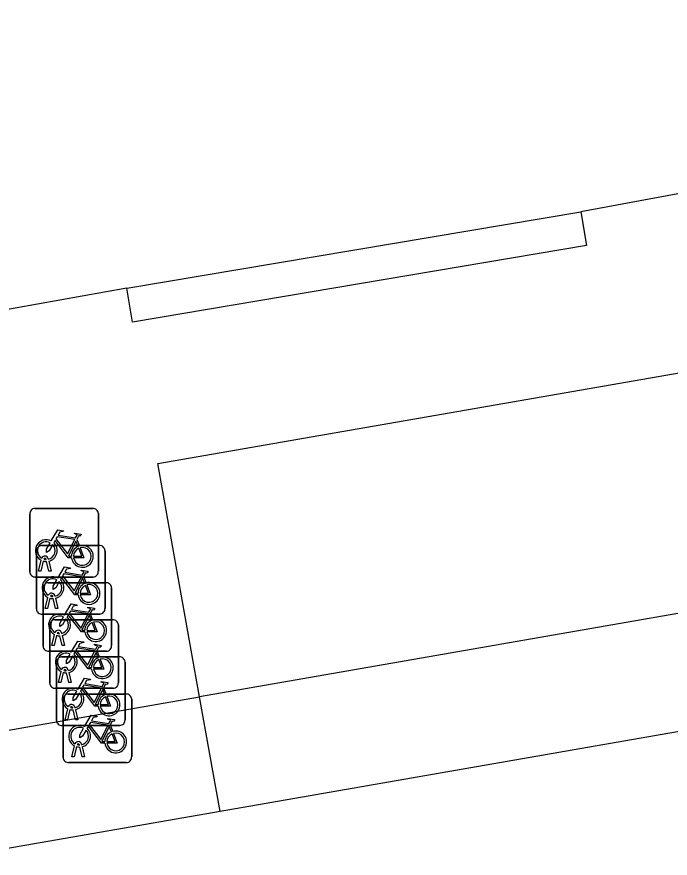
# Model space of a CAD drawing. Extents: x 162880 to 165536, y 384011 to 385179.
# Drawn here: x 164349.45 to 164358.97, y 384942.87 to 384955.14 of the extents above; entities that cross this region are included whole.
import ezdxf

# ---------------------------------------------------------------- set-up
doc = ezdxf.new("R2010")
doc.units = 0
for name, color, linetype in [('IMGEO_Fietsenrek', 7, 'Continuous'), ('IMGEO_Pand', 7, 'Continuous'), ('IMGEO_Rijbaan_lokaal_open', 7, 'Continuous'), ('IMGEO_Voetpad_open', 7, 'Continuous')]:
    doc.layers.add(name, color=color, linetype=linetype)

msp = doc.modelspace()

# ---------------------------------------------------------------- linework, layer by layer
at = {"layer": 'IMGEO_Fietsenrek'}
for p, q in [((164349.711, 384947.969), (164350.552, 384947.969)), ((164350.552, 384947.969), (164349.711, 384947.969)), ((164349.636, 384947.044), (164349.636, 384947.885)), ((164349.636, 384947.885), (164349.636, 384947.044)), ((164350.636, 384947.894), (164350.636, 384947.053)), ((164350.636, 384947.053), (164350.636, 384947.894)), ((164350.323, 384947.518), (164350.359, 384947.423)), ((164349.733, 384946.503), (164349.733, 384947.344)), ((164349.733, 384947.344), (164349.733, 384946.503)), ((164349.808, 384947.428), (164350.649, 384947.428)), ((164350.649, 384947.428), (164349.808, 384947.428)), ((164350.733, 384947.353), (164350.733, 384946.512)), ((164350.733, 384946.512), (164350.733, 384947.353)), ((164349.763, 384947.053), (164349.802, 384947.213)), ((164349.832, 384947.201), (164349.797, 384947.053)), ((164349.874, 384947.225), (164349.873, 384947.229)), ((164349.915, 384947.053), (164349.881, 384947.195)), ((164349.905, 384947.236), (164349.906, 384947.229)), ((164349.913, 384947.199), (164349.948, 384947.053)), ((164350.561, 384946.969), (164349.72, 384946.969)), ((164349.72, 384946.969), (164350.561, 384946.969)), ((164349.797, 384947.053), (164349.763, 384947.053)), ((164349.948, 384947.053), (164349.915, 384947.053)), ((164350.42, 384946.977), (164350.456, 384946.882)), ((164349.905, 384946.886), (164350.746, 384946.886)), ((164350.746, 384946.886), (164349.905, 384946.886)), ((164349.83, 384945.961), (164349.83, 384946.802)), ((164349.83, 384946.802), (164349.83, 384945.961)), ((164350.83, 384946.811), (164350.83, 384945.97)), ((164350.83, 384945.97), (164350.83, 384946.811)), ((164349.86, 384946.512), (164349.899, 384946.672)), ((164349.929, 384946.66), (164349.894, 384946.512)), ((164349.971, 384946.684), (164349.97, 384946.688)), ((164350.012, 384946.512), (164349.978, 384946.654)), ((164350.002, 384946.695), (164350.003, 384946.688)), ((164350.01, 384946.658), (164350.045, 384946.512)), ((164349.894, 384946.512), (164349.86, 384946.512)), ((164350.045, 384946.512), (164350.012, 384946.512)), ((164350.658, 384946.428), (164349.817, 384946.428)), ((164349.817, 384946.428), (164350.658, 384946.428)), ((164350.003, 384946.345), (164350.844, 384946.345)), ((164350.844, 384946.345), (164350.003, 384946.345)), ((164350.517, 384946.435), (164350.553, 384946.34)), ((164349.928, 384945.42), (164349.928, 384946.261)), ((164349.928, 384946.261), (164349.928, 384945.42)), ((164350.928, 384946.27), (164350.928, 384945.429)), ((164350.928, 384945.429), (164350.928, 384946.27)), ((164349.957, 384945.97), (164349.996, 384946.13)), ((164350.026, 384946.118), (164349.991, 384945.97)), ((164350.068, 384946.142), (164350.067, 384946.146)), ((164350.109, 384945.97), (164350.075, 384946.112)), ((164350.099, 384946.153), (164350.1, 384946.146)), ((164350.107, 384946.116), (164350.142, 384945.97)), ((164349.991, 384945.97), (164349.957, 384945.97)), ((164350.142, 384945.97), (164350.109, 384945.97)), ((164350.755, 384945.886), (164349.914, 384945.886)), ((164349.914, 384945.886), (164350.755, 384945.886)), ((164350.615, 384945.894), (164350.651, 384945.799)), ((164350.025, 384944.878), (164350.025, 384945.719)), ((164350.025, 384945.719), (164350.025, 384944.878)), ((164350.1, 384945.803), (164350.941, 384945.803)), ((164350.941, 384945.803), (164350.1, 384945.803)), ((164351.025, 384945.728), (164351.025, 384944.887)), ((164351.025, 384944.887), (164351.025, 384945.728)), ((164350.166, 384945.601), (164350.165, 384945.605)), ((164350.197, 384945.612), (164350.198, 384945.605)), ((164350.055, 384945.429), (164350.094, 384945.589)), ((164350.124, 384945.577), (164350.089, 384945.429)), ((164350.207, 384945.429), (164350.173, 384945.571)), ((164350.205, 384945.575), (164350.24, 384945.429)), ((164350.089, 384945.429), (164350.055, 384945.429)), ((164350.24, 384945.429), (164350.207, 384945.429)), ((164350.712, 384945.352), (164350.748, 384945.257)), ((164350.853, 384945.345), (164350.012, 384945.345)), ((164350.012, 384945.345), (164350.853, 384945.345)), ((164350.197, 384945.262), (164351.038, 384945.262)), ((164351.038, 384945.262), (164350.197, 384945.262)), ((164350.122, 384944.337), (164350.122, 384945.178)), ((164350.122, 384945.178), (164350.122, 384944.337)), ((164351.122, 384945.187), (164351.122, 384944.346)), ((164351.122, 384944.346), (164351.122, 384945.187)), ((164350.152, 384944.887), (164350.191, 384945.047)), ((164350.221, 384945.035), (164350.186, 384944.887)), ((164350.263, 384945.059), (164350.262, 384945.063)), ((164350.304, 384944.887), (164350.27, 384945.029)), ((164350.294, 384945.07), (164350.295, 384945.063)), ((164350.302, 384945.033), (164350.337, 384944.887)), ((164350.186, 384944.887), (164350.152, 384944.887)), ((164350.337, 384944.887), (164350.304, 384944.887)), ((164350.95, 384944.803), (164350.109, 384944.803)), ((164350.109, 384944.803), (164350.95, 384944.803)), ((164350.809, 384944.811), (164350.845, 384944.716)), ((164350.249, 384944.346), (164350.288, 384944.506)), ((164350.318, 384944.494), (164350.283, 384944.346)), ((164350.36, 384944.518), (164350.359, 384944.522)), ((164350.391, 384944.529), (164350.392, 384944.522)), ((164350.399, 384944.492), (164350.434, 384944.346)), ((164350.401, 384944.346), (164350.367, 384944.488)), ((164351.047, 384944.262), (164350.206, 384944.262)), ((164350.206, 384944.262), (164351.047, 384944.262)), ((164350.283, 384944.346), (164350.249, 384944.346)), ((164350.434, 384944.346), (164350.401, 384944.346))]:
    msp.add_line(p, q, dxfattribs=at)
for points in [[(164349.949, 384947.495), (164350.044, 384947.659), (164350.13, 384947.645), (164350.132, 384947.636), (164350.076, 384947.625), (164350.049, 384947.58), (164350.305, 384947.539)], [(164350.305, 384947.539), (164350.33, 384947.588), (164350.324, 384947.592), (164350.301, 384947.596), (164350.289, 384947.603), (164350.288, 384947.606), (164350.29, 384947.611), (164350.385, 384947.596), (164350.387, 384947.586), (164350.377, 384947.573), (164350.365, 384947.567), (164350.351, 384947.573), (164350.323, 384947.518)], [(164349.97, 384947.443), (164349.918, 384947.353), (164349.878, 384947.328), (164349.879, 384947.375), (164349.934, 384947.469)], [(164350.245, 384947.251), (164350.195, 384947.251), (164350.004, 384947.502), (164349.985, 384947.47)], [(164350.292, 384947.514), (164350.035, 384947.555), (164350.018, 384947.526), (164350.185, 384947.306), (164350.292, 384947.514)], [(164350.34, 384947.416), (164350.31, 384947.493), (164350.201, 384947.275), (164350.244, 384947.275)], [(164350.274, 384947.275), (164350.394, 384947.274), (164350.35, 384947.388)], [(164350.37, 384947.395), (164350.425, 384947.25), (164350.275, 384947.25)], [(164350.046, 384946.954), (164350.141, 384947.118), (164350.227, 384947.104), (164350.229, 384947.095), (164350.173, 384947.084), (164350.146, 384947.039), (164350.402, 384946.998)], [(164350.402, 384946.998), (164350.427, 384947.047), (164350.421, 384947.051), (164350.398, 384947.055), (164350.386, 384947.062), (164350.385, 384947.065), (164350.387, 384947.07), (164350.482, 384947.055), (164350.484, 384947.045), (164350.474, 384947.032), (164350.462, 384947.026), (164350.448, 384947.032), (164350.42, 384946.977)], [(164350.342, 384946.71), (164350.292, 384946.71), (164350.101, 384946.961), (164350.082, 384946.929)], [(164350.389, 384946.973), (164350.132, 384947.014), (164350.115, 384946.985), (164350.282, 384946.765), (164350.389, 384946.973)], [(164350.437, 384946.875), (164350.407, 384946.952), (164350.298, 384946.734), (164350.341, 384946.734)], [(164350.067, 384946.902), (164350.015, 384946.812), (164349.975, 384946.787), (164349.976, 384946.834), (164350.031, 384946.928)], [(164350.371, 384946.734), (164350.491, 384946.733), (164350.447, 384946.847)], [(164350.467, 384946.854), (164350.522, 384946.709), (164350.372, 384946.709)], [(164350.143, 384946.412), (164350.238, 384946.576), (164350.324, 384946.562), (164350.326, 384946.553), (164350.27, 384946.542), (164350.243, 384946.497), (164350.499, 384946.456)], [(164350.486, 384946.431), (164350.229, 384946.472), (164350.212, 384946.443), (164350.379, 384946.223), (164350.486, 384946.431)], [(164350.499, 384946.456), (164350.524, 384946.505), (164350.518, 384946.509), (164350.495, 384946.513), (164350.483, 384946.52), (164350.482, 384946.523), (164350.484, 384946.528), (164350.579, 384946.513), (164350.581, 384946.503), (164350.571, 384946.49), (164350.559, 384946.484), (164350.545, 384946.49), (164350.517, 384946.435)], [(164350.164, 384946.36), (164350.112, 384946.27), (164350.072, 384946.245), (164350.073, 384946.292), (164350.128, 384946.386)], [(164350.439, 384946.168), (164350.389, 384946.168), (164350.198, 384946.419), (164350.179, 384946.387)], [(164350.534, 384946.333), (164350.504, 384946.41), (164350.395, 384946.192), (164350.438, 384946.192)], [(164350.468, 384946.192), (164350.588, 384946.191), (164350.544, 384946.305)], [(164350.564, 384946.312), (164350.619, 384946.167), (164350.469, 384946.167)], [(164350.241, 384945.871), (164350.336, 384946.035), (164350.422, 384946.021), (164350.424, 384946.012), (164350.368, 384946.001), (164350.341, 384945.956), (164350.597, 384945.915)], [(164350.597, 384945.915), (164350.622, 384945.964), (164350.616, 384945.968), (164350.593, 384945.972), (164350.581, 384945.979), (164350.58, 384945.982), (164350.582, 384945.987), (164350.677, 384945.972), (164350.679, 384945.962), (164350.669, 384945.949), (164350.657, 384945.943), (164350.643, 384945.949), (164350.615, 384945.894)], [(164350.262, 384945.819), (164350.21, 384945.729), (164350.17, 384945.704), (164350.171, 384945.751), (164350.226, 384945.845)], [(164350.537, 384945.627), (164350.487, 384945.627), (164350.296, 384945.878), (164350.277, 384945.846)], [(164350.584, 384945.89), (164350.327, 384945.931), (164350.31, 384945.902), (164350.477, 384945.682), (164350.584, 384945.89)], [(164350.632, 384945.792), (164350.602, 384945.869), (164350.493, 384945.651), (164350.536, 384945.651)], [(164350.566, 384945.651), (164350.686, 384945.65), (164350.642, 384945.764)], [(164350.662, 384945.771), (164350.717, 384945.626), (164350.567, 384945.626)], [(164350.338, 384945.329), (164350.433, 384945.493), (164350.519, 384945.479), (164350.521, 384945.47), (164350.465, 384945.459), (164350.438, 384945.414), (164350.694, 384945.373)], [(164350.681, 384945.348), (164350.424, 384945.389), (164350.407, 384945.36), (164350.574, 384945.14), (164350.681, 384945.348)], [(164350.694, 384945.373), (164350.719, 384945.422), (164350.713, 384945.426), (164350.69, 384945.43), (164350.678, 384945.437), (164350.677, 384945.44), (164350.679, 384945.445), (164350.774, 384945.43), (164350.776, 384945.42), (164350.766, 384945.407), (164350.754, 384945.401), (164350.74, 384945.407), (164350.712, 384945.352)], [(164350.359, 384945.277), (164350.307, 384945.187), (164350.267, 384945.162), (164350.268, 384945.209), (164350.323, 384945.303)], [(164350.634, 384945.085), (164350.584, 384945.085), (164350.393, 384945.336), (164350.374, 384945.304)], [(164350.729, 384945.25), (164350.699, 384945.327), (164350.59, 384945.109), (164350.633, 384945.109)], [(164350.759, 384945.229), (164350.814, 384945.084), (164350.664, 384945.084)], [(164350.663, 384945.109), (164350.783, 384945.108), (164350.739, 384945.222)], [(164350.435, 384944.788), (164350.53, 384944.952), (164350.616, 384944.938), (164350.618, 384944.929), (164350.562, 384944.918), (164350.535, 384944.873), (164350.791, 384944.832)], [(164350.791, 384944.832), (164350.816, 384944.881), (164350.81, 384944.885), (164350.787, 384944.889), (164350.775, 384944.896), (164350.774, 384944.899), (164350.776, 384944.904), (164350.871, 384944.889), (164350.873, 384944.879), (164350.863, 384944.866), (164350.851, 384944.86), (164350.837, 384944.866), (164350.809, 384944.811)], [(164350.456, 384944.736), (164350.404, 384944.646), (164350.364, 384944.621), (164350.365, 384944.668), (164350.42, 384944.762)], [(164350.731, 384944.544), (164350.681, 384944.544), (164350.49, 384944.795), (164350.471, 384944.763)], [(164350.778, 384944.807), (164350.521, 384944.848), (164350.504, 384944.819), (164350.671, 384944.599), (164350.778, 384944.807)], [(164350.826, 384944.709), (164350.796, 384944.786), (164350.687, 384944.568), (164350.73, 384944.568)], [(164350.76, 384944.568), (164350.88, 384944.567), (164350.836, 384944.681)], [(164350.856, 384944.688), (164350.911, 384944.543), (164350.761, 384944.543)]]:
    msp.add_lwpolyline(points, dxfattribs=at)
for centre, radius, start, end in [((164349.714, 384947.891), 0.0779, 92.4484, 184.2845), ((164349.714, 384947.891), 0.0779, 92.4484, 184.2845), ((164350.558, 384947.891), 0.0779, 2.4484, 94.2845), ((164350.558, 384947.891), 0.0779, 2.4484, 94.2845), ((164349.876, 384947.354), 0.159, 62.6766, 242.1369), ((164349.876, 384947.354), 0.129, 63.3192, 238.903), ((164349.876, 384947.354), 0.129, 283.6043, 43.4302), ((164349.876, 384947.354), 0.159, 283.5766, 46.6042), ((164349.811, 384947.35), 0.0779, 92.4484, 184.2845), ((164349.811, 384947.35), 0.0779, 92.4484, 184.2845), ((164350.403, 384947.27), 0.159, 113.3408, 178.3217), ((164350.403, 384947.27), 0.159, 187.0065, 105.7708), ((164350.403, 384947.27), 0.129, 113.923, 177.9556), ((164350.403, 384947.27), 0.129, 188.6715, 104.5883), ((164350.655, 384947.35), 0.0779, 2.4484, 94.2845), ((164350.655, 384947.35), 0.0779, 2.4484, 94.2845), ((164349.856, 384947.225), 0.0499, 12.8025, 158.6934), ((164349.876, 384947.354), 0.159, 253.9967, 271.7867), ((164349.856, 384947.225), 0.0174, 12.8025, 163.4502), ((164349.876, 384947.354), 0.129, 253.415, 269.0204), ((164349.714, 384947.047), 0.0779, 182.4484, 274.2845), ((164349.714, 384947.047), 0.0779, 182.4484, 274.2845), ((164349.973, 384946.813), 0.159, 62.6766, 242.1369), ((164350.558, 384947.047), 0.0779, 272.4484, 4.2845), ((164350.558, 384947.047), 0.0779, 272.4484, 4.2845), ((164349.908, 384946.808), 0.0779, 92.4484, 184.2845), ((164349.908, 384946.808), 0.0779, 92.4484, 184.2845), ((164349.973, 384946.813), 0.129, 63.3192, 238.903), ((164349.973, 384946.813), 0.129, 283.6043, 43.4302), ((164349.973, 384946.813), 0.159, 283.5766, 46.6042), ((164350.5, 384946.729), 0.159, 113.3408, 178.3217), ((164350.5, 384946.729), 0.159, 187.0065, 105.7708), ((164350.5, 384946.729), 0.129, 113.923, 177.9556), ((164350.5, 384946.729), 0.129, 188.6715, 104.5883), ((164350.752, 384946.808), 0.0779, 2.4484, 94.2845), ((164350.752, 384946.808), 0.0779, 2.4484, 94.2845), ((164349.953, 384946.684), 0.0499, 12.8025, 158.6934), ((164349.953, 384946.684), 0.0174, 12.8025, 163.4502), ((164349.973, 384946.813), 0.159, 253.9967, 271.7867), ((164349.973, 384946.813), 0.129, 253.415, 269.0204), ((164349.811, 384946.506), 0.0779, 182.4484, 274.2845), ((164349.811, 384946.506), 0.0779, 182.4484, 274.2845), ((164350.655, 384946.506), 0.0779, 272.4484, 4.2845), ((164350.655, 384946.506), 0.0779, 272.4484, 4.2845), ((164350.07, 384946.271), 0.159, 62.6766, 242.1369), ((164350.006, 384946.267), 0.0779, 92.4484, 184.2845), ((164350.006, 384946.267), 0.0779, 92.4484, 184.2845), ((164350.07, 384946.271), 0.129, 63.3192, 238.903), ((164350.07, 384946.271), 0.129, 283.6043, 43.4302), ((164350.07, 384946.271), 0.159, 283.5766, 46.6042), ((164350.597, 384946.187), 0.159, 113.3408, 178.3217), ((164350.597, 384946.187), 0.159, 187.0065, 105.7708), ((164350.85, 384946.267), 0.0779, 2.4484, 94.2845), ((164350.85, 384946.267), 0.0779, 2.4484, 94.2845), ((164350.597, 384946.187), 0.129, 113.923, 177.9556), ((164350.597, 384946.187), 0.129, 188.6715, 104.5883), ((164350.05, 384946.142), 0.0499, 12.8025, 158.6934), ((164350.07, 384946.271), 0.159, 253.9967, 271.7867), ((164350.05, 384946.142), 0.0174, 12.8025, 163.4502), ((164350.07, 384946.271), 0.129, 253.415, 269.0204), ((164350.752, 384945.964), 0.0779, 272.4484, 4.2845), ((164350.752, 384945.964), 0.0779, 272.4484, 4.2845), ((164349.908, 384945.964), 0.0779, 182.4484, 274.2845), ((164349.908, 384945.964), 0.0779, 182.4484, 274.2845), ((164350.168, 384945.73), 0.159, 62.6766, 242.1369), ((164350.168, 384945.73), 0.129, 63.3192, 238.903), ((164350.168, 384945.73), 0.159, 283.5766, 46.6042), ((164350.103, 384945.725), 0.0779, 92.4484, 184.2845), ((164350.103, 384945.725), 0.0779, 92.4484, 184.2845), ((164350.168, 384945.73), 0.129, 283.6043, 43.4302), ((164350.695, 384945.646), 0.159, 113.3408, 178.3217), ((164350.695, 384945.646), 0.159, 187.0065, 105.7708), ((164350.695, 384945.646), 0.129, 113.923, 177.9556), ((164350.695, 384945.646), 0.129, 188.6715, 104.5883), ((164350.947, 384945.725), 0.0779, 2.4484, 94.2845), ((164350.947, 384945.725), 0.0779, 2.4484, 94.2845), ((164350.148, 384945.601), 0.0499, 12.8025, 158.6934), ((164350.148, 384945.601), 0.0174, 12.8025, 163.4502), ((164350.168, 384945.73), 0.129, 253.415, 269.0204), ((164350.168, 384945.73), 0.159, 253.9967, 271.7867), ((164350.006, 384945.423), 0.0779, 182.4484, 274.2845), ((164350.006, 384945.423), 0.0779, 182.4484, 274.2845), ((164350.85, 384945.423), 0.0779, 272.4484, 4.2845), ((164350.85, 384945.423), 0.0779, 272.4484, 4.2845), ((164350.265, 384945.188), 0.159, 62.6766, 242.1369), ((164350.2, 384945.184), 0.0779, 92.4484, 184.2845), ((164350.2, 384945.184), 0.0779, 92.4484, 184.2845), ((164350.265, 384945.188), 0.129, 63.3192, 238.903), ((164350.265, 384945.188), 0.129, 283.6043, 43.4302), ((164350.265, 384945.188), 0.159, 283.5766, 46.6042), ((164350.792, 384945.104), 0.159, 113.3408, 178.3217), ((164350.792, 384945.104), 0.159, 187.0065, 105.7708), ((164350.792, 384945.104), 0.129, 188.6715, 104.5883), ((164351.044, 384945.184), 0.0779, 2.4484, 94.2845), ((164351.044, 384945.184), 0.0779, 2.4484, 94.2845), ((164350.245, 384945.059), 0.0499, 12.8025, 158.6934), ((164350.792, 384945.104), 0.129, 113.923, 177.9556), ((164350.265, 384945.188), 0.159, 253.9967, 271.7867), ((164350.245, 384945.059), 0.0174, 12.8025, 163.4502), ((164350.265, 384945.188), 0.129, 253.415, 269.0204), ((164350.103, 384944.881), 0.0779, 182.4484, 274.2845), ((164350.103, 384944.881), 0.0779, 182.4484, 274.2845), ((164350.947, 384944.881), 0.0779, 272.4484, 4.2845), ((164350.947, 384944.881), 0.0779, 272.4484, 4.2845), ((164350.362, 384944.647), 0.159, 62.6766, 242.1369), ((164350.362, 384944.647), 0.129, 63.3192, 238.903), ((164350.362, 384944.647), 0.159, 283.5766, 46.6042), ((164350.362, 384944.647), 0.129, 283.6043, 43.4302), ((164350.889, 384944.563), 0.159, 113.3408, 178.3217), ((164350.889, 384944.563), 0.159, 187.0065, 105.7708), ((164350.889, 384944.563), 0.129, 113.923, 177.9556), ((164350.889, 384944.563), 0.129, 188.6715, 104.5883), ((164350.342, 384944.518), 0.0499, 12.8025, 158.6934), ((164350.362, 384944.647), 0.159, 253.9967, 271.7867), ((164350.342, 384944.518), 0.0174, 12.8025, 163.4502), ((164350.362, 384944.647), 0.129, 253.415, 269.0204), ((164350.2, 384944.34), 0.0779, 182.4484, 274.2845), ((164350.2, 384944.34), 0.0779, 182.4484, 274.2845), ((164351.044, 384944.34), 0.0779, 272.4484, 4.2845), ((164351.044, 384944.34), 0.0779, 272.4484, 4.2845)]:
    msp.add_arc(centre, radius, start, end, dxfattribs=at)
at = {"layer": 'IMGEO_Pand'}
for points in [[(164408.764, 384953.37), (164352.413, 384943.549)], [(164352.413, 384943.549), (164348.502, 384942.867), (164348.248, 384944.325)]]:
    msp.add_lwpolyline(points, dxfattribs=at)
at = {"layer": 'IMGEO_Rijbaan_lokaal_open'}
for points in [[(164360.058, 384952.739), (164357.669, 384952.299)], [(164351.052, 384951.182), (164357.669, 384952.299)], [(164351.052, 384951.182), (164347.79, 384950.599)]]:
    msp.add_lwpolyline(points, dxfattribs=at)
at = {"layer": 'IMGEO_Voetpad_open'}
for points in [[(164352.113, 384945.222), (164351.501, 384948.627), (164407.984, 384958.459)], [(164408.469, 384955.043), (164352.113, 384945.222)], [(164357.669, 384952.299), (164357.752, 384951.806), (164351.135, 384950.689), (164351.052, 384951.182)], [(164348.239, 384944.547), (164352.113, 384945.222)], [(164352.413, 384943.549), (164352.113, 384945.222)]]:
    msp.add_lwpolyline(points, dxfattribs=at)

doc.saveas('drawing.dxf')
